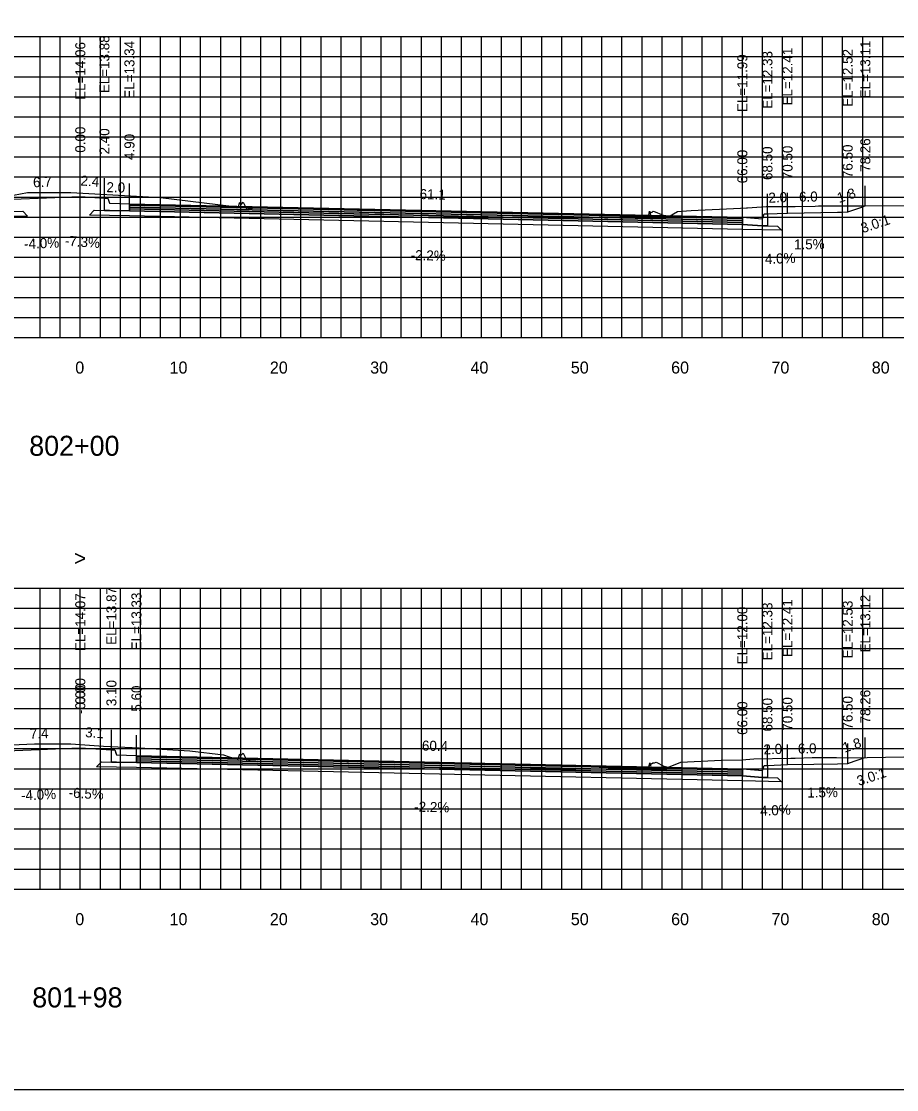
# Model space of a CAD drawing. Extents: x 1797419 to 1809236, y 248759 to 251512.
# Drawn here: x 1802625.1 to 1802712.4, y 250079.4 to 250185.9 of the extents above; entities that cross this region are included whole.
import ezdxf

# ---------------------------------------------------------------- set-up
doc = ezdxf.new("R2010")
doc.units = 0
for name, color, linetype in [('1', 7, 'Continuous'), ('10', 7, 'Continuous'), ('3', 7, 'Continuous'), ('4', 7, 'Continuous'), ('60', 7, 'Continuous'), ('BASE', 7, 'Continuous'), ('CL-CNST', 7, 'Continuous'), ('Level 62', 7, 'Continuous'), ('LOWER BINDER', 7, 'Continuous'), ('M-ROADS', 7, 'Continuous'), ('UPPER BINDER', 7, 'Continuous'), ('WEARING', 7, 'Continuous')]:
    doc.layers.add(name, color=color, linetype=linetype)

msp = doc.modelspace()

# ---------------------------------------------------------------- linework, layer by layer
for p, q in [((1802631, 250168.49), (1802631, 250170.49)), ((1802633.4, 250168.31), (1802633.4, 250170.31)), ((1802635.9, 250167.77), (1802635.9, 250169.77)), ((1802699.5, 250166.76), (1802699.5, 250168.76)), ((1802701.5, 250166.84), (1802701.5, 250168.84)), ((1802707.5, 250166.95), (1802707.5, 250168.95)), ((1802709.26, 250167.54), (1802709.26, 250169.54)), ((1802697, 250166.43), (1802697, 250168.43)), ((1802631, 250113.51), (1802631, 250115.51)), ((1802631, 250113.51), (1802631, 250115.51)), ((1802634.1, 250113.3), (1802634.1, 250115.3)), ((1802636.6, 250112.76), (1802636.6, 250114.76)), ((1802709.26, 250112.55), (1802709.26, 250114.55)), ((1802697, 250111.43), (1802697, 250113.43)), ((1802699.5, 250111.76), (1802699.5, 250113.76)), ((1802701.5, 250111.84), (1802701.5, 250113.84)), ((1802707.5, 250111.96), (1802707.5, 250113.96))]:
    msp.add_line(p, q)
for points in [[(1802481, 250079.43), (1802781, 250079.43), (1802781, 250269.43), (1802481, 250269.43)], [(1802633.4, 250168.31), (1802633.73, 250168.31), (1802633.9, 250167.81), (1802635.9, 250167.77), (1802635.9, 250167.05), (1802633.9, 250167.09), (1802633.4, 250167.09)], [(1802697, 250166.43), (1802699, 250166.26), (1802699.17, 250166.76), (1802699.5, 250166.76), (1802699.5, 250165.55), (1802699, 250165.55), (1802697, 250165.71)], [(1802634.1, 250113.3), (1802634.43, 250113.3), (1802634.6, 250112.8), (1802636.6, 250112.76), (1802636.6, 250112.04), (1802634.6, 250112.08), (1802634.1, 250112.08)], [(1802697, 250111.43), (1802699, 250111.26), (1802699.17, 250111.76), (1802699.5, 250111.76), (1802699.5, 250110.55), (1802699, 250110.55), (1802697, 250110.71)]]:
    msp.add_lwpolyline(points, close=True)
at = {"layer": '60'}
for p, q in [((1802481, 250154.43), (1802781, 250154.43)), ((1802631, 250154.37), (1802631, 250154.43)), ((1802641, 250154.37), (1802641, 250154.43)), ((1802651, 250154.37), (1802651, 250154.43)), ((1802661, 250154.37), (1802661, 250154.43)), ((1802671, 250154.37), (1802671, 250154.43)), ((1802681, 250154.37), (1802681, 250154.43)), ((1802691, 250154.37), (1802691, 250154.43)), ((1802701, 250154.37), (1802701, 250154.43)), ((1802711, 250154.37), (1802711, 250154.43)), ((1802481, 250099.43), (1802781, 250099.43)), ((1802631, 250099.37), (1802631, 250099.43)), ((1802641, 250099.37), (1802641, 250099.43)), ((1802651, 250099.37), (1802651, 250099.43)), ((1802661, 250099.37), (1802661, 250099.43)), ((1802671, 250099.37), (1802671, 250099.43)), ((1802681, 250099.37), (1802681, 250099.43)), ((1802691, 250099.37), (1802691, 250099.43)), ((1802701, 250099.37), (1802701, 250099.43)), ((1802711, 250099.37), (1802711, 250099.43))]:
    msp.add_line(p, q, dxfattribs=at)
at = {"layer": 'BASE'}
for points in [[(1802573.1, 250165.38), (1802573.5, 250165.79), (1802574.5, 250165.81), (1802575, 250165.81), (1802577, 250165.97), (1802621.76, 250166.95), (1802623.76, 250167), (1802624.26, 250167), (1802625.26, 250167.02), (1802625.74, 250166.54), (1802621.76, 250166.45), (1802577, 250165.47)], [(1802635.9, 250167.05), (1802697, 250165.71), (1802699, 250165.55), (1802699.5, 250165.55), (1802700.5, 250165.52), (1802700.9, 250165.12), (1802697, 250165.21), (1802635.9, 250166.55), (1802631.92, 250166.64), (1802632.4, 250167.12), (1802633.4, 250167.09), (1802633.9, 250167.09)], [(1802636.6, 250112.04), (1802697, 250110.71), (1802699, 250110.55), (1802699.5, 250110.55), (1802700.5, 250110.53), (1802700.9, 250110.13), (1802697, 250110.21), (1802636.6, 250111.54), (1802632.62, 250111.63), (1802633.1, 250112.11), (1802634.1, 250112.08), (1802634.6, 250112.08)]]:
    msp.add_lwpolyline(points, close=True, dxfattribs=at)
at = {"layer": 'CL-CNST'}
for points in [[(1802624.26, 250168.22), (1802631, 250168.49), (1802633.4, 250168.31), (1802633.73, 250168.31), (1802633.9, 250167.81), (1802635.9, 250167.77), (1802697, 250166.43), (1802697, 250166.43), (1802699, 250166.26), (1802699.17, 250166.76), (1802699.36, 250166.76), (1802699.5, 250166.76), (1802700.47, 250166.8), (1802701.5, 250166.84), (1802706.5, 250166.91), (1802706.96, 250166.93), (1802707.5, 250166.95), (1802708.92, 250167.43), (1802709.26, 250167.54)], [(1802623.63, 250113.21), (1802631, 250113.51), (1802631, 250113.51), (1802634.1, 250113.3), (1802634.43, 250113.3), (1802634.57, 250112.89), (1802634.6, 250112.8), (1802636.6, 250112.76), (1802697, 250111.43), (1802697.9, 250111.36), (1802699, 250111.26), (1802699.11, 250111.59), (1802699.17, 250111.76), (1802699.5, 250111.76), (1802701.5, 250111.84), (1802704.14, 250111.88), (1802706.5, 250111.92), (1802707.5, 250111.96), (1802708.16, 250112.18), (1802709.26, 250112.55)]]:
    msp.add_lwpolyline(points, dxfattribs=at)
at = {"layer": 'Level 62'}
for p, q in [((1802481, 250184.43), (1802781, 250184.43)), ((1802627, 250154.43), (1802627, 250184.43)), ((1802629, 250154.43), (1802629, 250184.43)), ((1802631, 250154.43), (1802631, 250184.43)), ((1802633, 250154.43), (1802633, 250184.43)), ((1802635, 250154.43), (1802635, 250184.43)), ((1802637, 250154.43), (1802637, 250184.43)), ((1802639, 250154.43), (1802639, 250184.43)), ((1802641, 250154.43), (1802641, 250184.43)), ((1802643, 250154.43), (1802643, 250184.43)), ((1802645, 250154.43), (1802645, 250184.43)), ((1802647, 250154.43), (1802647, 250184.43)), ((1802649, 250154.43), (1802649, 250184.43)), ((1802651, 250154.43), (1802651, 250184.43)), ((1802653, 250154.43), (1802653, 250184.43)), ((1802655, 250154.43), (1802655, 250184.43)), ((1802657, 250154.43), (1802657, 250184.43)), ((1802659, 250154.43), (1802659, 250184.43)), ((1802661, 250154.43), (1802661, 250184.43)), ((1802663, 250154.43), (1802663, 250184.43)), ((1802665, 250154.43), (1802665, 250184.43)), ((1802667, 250154.43), (1802667, 250184.43)), ((1802669, 250154.43), (1802669, 250184.43)), ((1802671, 250154.43), (1802671, 250184.43)), ((1802673, 250154.43), (1802673, 250184.43)), ((1802675, 250154.43), (1802675, 250184.43)), ((1802677, 250154.43), (1802677, 250184.43)), ((1802679, 250154.43), (1802679, 250184.43)), ((1802681, 250154.43), (1802681, 250184.43)), ((1802683, 250154.43), (1802683, 250184.43)), ((1802685, 250154.43), (1802685, 250184.43)), ((1802687, 250154.43), (1802687, 250184.43)), ((1802689, 250154.43), (1802689, 250184.43)), ((1802691, 250154.43), (1802691, 250184.43)), ((1802693, 250154.43), (1802693, 250184.43)), ((1802695, 250154.43), (1802695, 250184.43)), ((1802697, 250154.43), (1802697, 250184.43)), ((1802699, 250154.43), (1802699, 250184.43)), ((1802701, 250154.43), (1802701, 250184.43)), ((1802703, 250154.43), (1802703, 250184.43)), ((1802705, 250154.43), (1802705, 250184.43)), ((1802707, 250154.43), (1802707, 250184.43)), ((1802709, 250154.43), (1802709, 250184.43)), ((1802711, 250154.43), (1802711, 250184.43)), ((1802481, 250182.43), (1802781, 250182.43)), ((1802481, 250180.43), (1802781, 250180.43)), ((1802481, 250178.43), (1802781, 250178.43)), ((1802481, 250176.43), (1802781, 250176.43)), ((1802481, 250174.43), (1802781, 250174.43)), ((1802481, 250172.43), (1802781, 250172.43)), ((1802481, 250170.43), (1802781, 250170.43)), ((1802481, 250168.43), (1802781, 250168.43)), ((1802481, 250166.43), (1802781, 250166.43)), ((1802481, 250164.43), (1802781, 250164.43)), ((1802481, 250162.43), (1802781, 250162.43)), ((1802481, 250160.43), (1802781, 250160.43)), ((1802481, 250158.43), (1802781, 250158.43)), ((1802481, 250156.43), (1802781, 250156.43)), ((1802481, 250154.43), (1802781, 250154.43)), ((1802481, 250129.43), (1802781, 250129.43)), ((1802627, 250099.43), (1802627, 250129.43)), ((1802629, 250099.43), (1802629, 250129.43)), ((1802631, 250099.43), (1802631, 250129.43)), ((1802633, 250099.43), (1802633, 250129.43)), ((1802635, 250099.43), (1802635, 250129.43)), ((1802637, 250099.43), (1802637, 250129.43)), ((1802639, 250099.43), (1802639, 250129.43)), ((1802641, 250099.43), (1802641, 250129.43)), ((1802643, 250099.43), (1802643, 250129.43)), ((1802645, 250099.43), (1802645, 250129.43)), ((1802647, 250099.43), (1802647, 250129.43)), ((1802649, 250099.43), (1802649, 250129.43)), ((1802651, 250099.43), (1802651, 250129.43)), ((1802653, 250099.43), (1802653, 250129.43)), ((1802655, 250099.43), (1802655, 250129.43)), ((1802657, 250099.43), (1802657, 250129.43)), ((1802659, 250099.43), (1802659, 250129.43)), ((1802661, 250099.43), (1802661, 250129.43)), ((1802663, 250099.43), (1802663, 250129.43)), ((1802665, 250099.43), (1802665, 250129.43)), ((1802667, 250099.43), (1802667, 250129.43)), ((1802669, 250099.43), (1802669, 250129.43)), ((1802671, 250099.43), (1802671, 250129.43)), ((1802673, 250099.43), (1802673, 250129.43)), ((1802675, 250099.43), (1802675, 250129.43)), ((1802677, 250099.43), (1802677, 250129.43)), ((1802679, 250099.43), (1802679, 250129.43)), ((1802681, 250099.43), (1802681, 250129.43)), ((1802683, 250099.43), (1802683, 250129.43)), ((1802685, 250099.43), (1802685, 250129.43)), ((1802687, 250099.43), (1802687, 250129.43)), ((1802689, 250099.43), (1802689, 250129.43)), ((1802691, 250099.43), (1802691, 250129.43)), ((1802693, 250099.43), (1802693, 250129.43)), ((1802695, 250099.43), (1802695, 250129.43)), ((1802697, 250099.43), (1802697, 250129.43)), ((1802699, 250099.43), (1802699, 250129.43)), ((1802701, 250099.43), (1802701, 250129.43)), ((1802703, 250099.43), (1802703, 250129.43)), ((1802705, 250099.43), (1802705, 250129.43)), ((1802707, 250099.43), (1802707, 250129.43)), ((1802709, 250099.43), (1802709, 250129.43)), ((1802711, 250099.43), (1802711, 250129.43)), ((1802481, 250127.43), (1802781, 250127.43)), ((1802481, 250125.43), (1802781, 250125.43)), ((1802481, 250123.43), (1802781, 250123.43)), ((1802481, 250121.43), (1802781, 250121.43)), ((1802481, 250119.43), (1802781, 250119.43)), ((1802481, 250117.43), (1802781, 250117.43)), ((1802481, 250115.43), (1802781, 250115.43)), ((1802481, 250113.43), (1802781, 250113.43)), ((1802481, 250111.43), (1802781, 250111.43)), ((1802481, 250109.43), (1802781, 250109.43)), ((1802481, 250107.43), (1802781, 250107.43)), ((1802481, 250105.43), (1802781, 250105.43)), ((1802481, 250103.43), (1802781, 250103.43)), ((1802481, 250101.43), (1802781, 250101.43)), ((1802481, 250099.43), (1802781, 250099.43))]:
    msp.add_line(p, q, dxfattribs=at)
at = {"layer": 'LOWER BINDER'}
for points in [[(1802635.9, 250167.43), (1802697, 250166.09), (1802697, 250165.9), (1802635.9, 250167.24)], [(1802635.9, 250167.24), (1802697, 250165.9), (1802697, 250165.71), (1802635.9, 250167.05)], [(1802636.6, 250112.42), (1802697, 250111.09), (1802697, 250110.9), (1802636.6, 250112.23)], [(1802636.6, 250112.23), (1802697, 250110.9), (1802697, 250110.71), (1802636.6, 250112.04)]]:
    msp.add_lwpolyline(points, close=True, dxfattribs=at)
at = {"layer": 'M-ROADS'}
for points in [[(1802618.73, 250167.56), (1802625.75, 250168.9), (1802627.21, 250168.9), (1802629.15, 250168.9), (1802630.05, 250168.89), (1802639.01, 250168.4), (1802646.33, 250167.49), (1802646.71, 250167.36), (1802646.74, 250167.4), (1802646.92, 250167.92), (1802646.94, 250167.84), (1802646.94, 250167.87), (1802647.05, 250167.7), (1802647.25, 250167.91), (1802647.55, 250167.32), (1802647.59, 250167.32), (1802647.63, 250167.35), (1802647.64, 250167.34), (1802647.64, 250167.35), (1802647.66, 250167.34), (1802647.76, 250167.3), (1802647.87, 250167.29), (1802648.01, 250167.29), (1802648.33, 250167.34), (1802648.45, 250167.36), (1802648.62, 250167.34), (1802648.85, 250167.35), (1802648.92, 250167.36), (1802649.04, 250167.35), (1802649.36, 250167.35), (1802650.88, 250167.35), (1802651.67, 250167.35), (1802658.12, 250167.15), (1802658.61, 250167.13), (1802658.91, 250167.13), (1802659.45, 250167.13), (1802661.03, 250167.14), (1802661.25, 250167.13), (1802662.09, 250167.13), (1802663.56, 250167.13), (1802665.84, 250167.07), (1802666.72, 250167.04), (1802667.4, 250167.02), (1802667.64, 250167.01), (1802670.54, 250166.89), (1802670.83, 250166.89), (1802671.34, 250166.89), (1802672.96, 250166.89), (1802673.19, 250166.89), (1802674.01, 250166.88), (1802675.49, 250166.89), (1802676.38, 250166.84), (1802679.3, 250166.73), (1802682.32, 250166.61), (1802682.73, 250166.59), (1802682.99, 250166.59), (1802683.45, 250166.59), (1802685.15, 250166.6), (1802685.39, 250166.59), (1802686.1, 250166.53), (1802686.61, 250166.48), (1802686.87, 250166.44), (1802687.07, 250166.44), (1802687.17, 250166.41), (1802687.19, 250166.38), (1802687.2, 250166.43), (1802687.2, 250166.41), (1802687.2, 250166.41), (1802687.21, 250166.43), (1802687.24, 250166.45), (1802687.28, 250166.53), (1802687.31, 250166.46), (1802687.47, 250166.53), (1802687.53, 250166.55), (1802687.63, 250166.58), (1802687.65, 250166.57), (1802687.68, 250166.6), (1802687.72, 250166.85), (1802687.74, 250166.94), (1802687.76, 250167.03), (1802687.84, 250166.66), (1802687.85, 250166.9), (1802687.87, 250166.88), (1802687.9, 250166.91), (1802687.97, 250166.9), (1802688.11, 250167.01), (1802688.3, 250166.96), (1802689.57, 250166.44), (1802690.53, 250166.98), (1802691.89, 250167.09), (1802696.81, 250167.32), (1802697.42, 250167.35), (1802697.53, 250167.35), (1802699.37, 250167.49), (1802699.42, 250167.49), (1802701.91, 250167.49), (1802702.25, 250167.5), (1802704.26, 250167.51), (1802704.6, 250167.57), (1802705.28, 250167.57), (1802707, 250167.57), (1802707.83, 250167.57), (1802709, 250167.54), (1802714.22, 250167.6)], [(1802624.13, 250113.8), (1802626.43, 250113.9), (1802627.55, 250113.9), (1802628.39, 250113.9), (1802630.06, 250113.91), (1802633.31, 250113.67), (1802636.88, 250113.5), (1802641.93, 250113.23), (1802645.28, 250112.81), (1802645.83, 250112.63), (1802646.73, 250112.35), (1802646.75, 250112.41), (1802646.92, 250112.92), (1802646.94, 250112.85), (1802646.94, 250112.88), (1802647.02, 250112.75), (1802647.24, 250112.98), (1802647.57, 250112.33), (1802647.6, 250112.33), (1802647.64, 250112.37), (1802647.64, 250112.36), (1802647.65, 250112.37), (1802647.66, 250112.36), (1802647.78, 250112.31), (1802647.85, 250112.31), (1802647.93, 250112.3), (1802648.13, 250112.34), (1802648.21, 250112.35), (1802648.32, 250112.34), (1802648.49, 250112.35), (1802648.85, 250112.41), (1802648.88, 250112.41), (1802648.95, 250112.4), (1802649.29, 250112.36), (1802651.63, 250112.35), (1802651.69, 250112.35), (1802652.39, 250112.33), (1802658.61, 250112.13), (1802659.13, 250112.14), (1802660.94, 250112.14), (1802661.34, 250112.13), (1802661.41, 250112.13), (1802661.7, 250112.13), (1802663.56, 250112.14), (1802664.37, 250112.08), (1802665.6, 250112.03), (1802667.42, 250112.03), (1802669.86, 250112.03), (1802669.98, 250112.03), (1802670.08, 250112), (1802670.54, 250111.88), (1802671.09, 250111.89), (1802672.86, 250111.89), (1802673.27, 250111.89), (1802673.34, 250111.89), (1802673.64, 250111.89), (1802675.49, 250111.89), (1802681.06, 250111.67), (1802682.73, 250111.6), (1802683.64, 250111.54), (1802684.47, 250111.47), (1802684.64, 250111.52), (1802685.13, 250111.55), (1802685.45, 250111.59), (1802685.53, 250111.59), (1802685.69, 250111.57), (1802686.89, 250111.48), (1802686.97, 250111.43), (1802687.09, 250111.44), (1802687.18, 250111.41), (1802687.19, 250111.39), (1802687.2, 250111.44), (1802687.21, 250111.43), (1802687.21, 250111.43), (1802687.21, 250111.44), (1802687.24, 250111.47), (1802687.26, 250111.5), (1802687.28, 250111.47), (1802687.36, 250111.5), (1802687.39, 250111.51), (1802687.44, 250111.53), (1802687.51, 250111.49), (1802687.58, 250111.54), (1802687.68, 250111.61), (1802687.7, 250111.71), (1802687.79, 250112.01), (1802687.85, 250111.73), (1802687.86, 250111.91), (1802687.87, 250111.9), (1802687.9, 250111.92), (1802687.95, 250111.91), (1802688.09, 250112.03), (1802688.23, 250112.03), (1802688.4, 250112.09), (1802689.17, 250111.69), (1802689.65, 250111.57), (1802690.86, 250112.07), (1802694.9, 250112.27), (1802696.95, 250112.33), (1802698.13, 250112.42), (1802701.82, 250112.48), (1802702.26, 250112.49), (1802703.95, 250112.56), (1802705.51, 250112.56), (1802706.39, 250112.56), (1802707.61, 250112.53), (1802713.11, 250112.6)]]:
    msp.add_lwpolyline(points, dxfattribs=at)
at = {"layer": 'UPPER BINDER'}
for points in [[(1802635.9, 250167.62), (1802697, 250166.28), (1802697, 250166.09), (1802635.9, 250167.43)], [(1802636.6, 250112.61), (1802697, 250111.28), (1802697, 250111.09), (1802636.6, 250112.42)]]:
    msp.add_lwpolyline(points, close=True, dxfattribs=at)
at = {"layer": 'WEARING'}
for points in [[(1802635.9, 250167.77), (1802697, 250166.43), (1802697, 250166.28), (1802635.9, 250167.62)], [(1802636.6, 250112.76), (1802697, 250111.43), (1802697, 250111.28), (1802636.6, 250112.61)]]:
    msp.add_lwpolyline(points, close=True, dxfattribs=at)

# ---------------------------------------------------------------- texts
for p in [(1802709, 250164.82), (1802708.62, 250109.7)]:
    msp.add_text('3.0:1', height=1, rotation=18.4368).set_placement(p)
at = {"layer": '1'}
for s, p in [('802+00', (1802625.91, 250142.63)), ('801+98', (1802626.21, 250087.63))]:
    msp.add_text(s, height=2, dxfattribs=at).set_placement(p)
at = {"layer": '10'}
for s, p in [('0', (1802630.5, 250150.83)), ('10', (1802639.9, 250150.83)), ('20', (1802649.9, 250150.83)), ('30', (1802659.9, 250150.83)), ('40', (1802669.9, 250150.83)), ('50', (1802679.9, 250150.83)), ('60', (1802689.9, 250150.83)), ('70', (1802699.9, 250150.83)), ('80', (1802709.9, 250150.83)), ('0', (1802630.5, 250095.83)), ('10', (1802639.9, 250095.83)), ('20', (1802649.9, 250095.83)), ('30', (1802659.9, 250095.83)), ('40', (1802669.9, 250095.83)), ('50', (1802679.9, 250095.83)), ('60', (1802689.9, 250095.83)), ('70', (1802699.9, 250095.83)), ('80', (1802709.9, 250095.83))]:
    msp.add_text(s, height=1.2, dxfattribs=at).set_placement(p)
at = {"layer": '3'}
for s, p in [('EL=14.06', (1802631.5, 250178.12)), ('EL=13.88', (1802633.9, 250178.79)), ('EL=13.34', (1802636.4, 250178.24)), ('EL=13.11', (1802709.76, 250178.27)), ('EL=11.99', (1802697.5, 250176.9)), ('EL=12.33', (1802700, 250177.23)), ('EL=12.41', (1802702, 250177.56)), ('EL=12.52', (1802708, 250177.43)), ('0.00', (1802631.5, 250172.85)), ('2.40', (1802633.9, 250172.68)), ('4.90', (1802636.4, 250172.13)), ('78.26', (1802709.76, 250170.94)), ('66.00', (1802697.5, 250169.8)), ('68.50', (1802700, 250170.13)), ('70.50', (1802702, 250170.21)), ('76.50', (1802708, 250170.32)), ('EL=13.87', (1802634.6, 250123.78)), ('EL=14.07', (1802631.5, 250123.16)), ('EL=13.33', (1802637.1, 250123.23)), ('EL=12.41', (1802702, 250122.57)), ('EL=12.53', (1802708, 250122.43)), ('EL=13.12', (1802709.76, 250123.02)), ('EL=12.00', (1802697.5, 250121.83)), ('EL=12.33', (1802700, 250122.24)), ('0.00', (1802631.5, 250117.87)), ('-0.00', (1802631.5, 250116.88)), ('3.10', (1802634.6, 250117.67)), ('5.60', (1802637.1, 250117.12)), ('76.50', (1802708, 250115.33)), ('78.26', (1802709.76, 250115.95)), ('66.00', (1802697.5, 250114.8)), ('68.50', (1802700, 250115.14)), ('70.50', (1802702, 250115.22))]:
    msp.add_text(s, height=1, rotation=90, dxfattribs=at).set_placement(p)
at = {"layer": '4'}
for s, rotation, p in [('6.7', 2.2858, (1802626.31, 250169.4)), ('2.4', 355.8505, (1802631, 250169.59)), ('2.0', 358.7392, (1802633.6, 250168.92)), ('61.1', 358.7399, (1802664.82, 250168.23)), ('2.0', 2.2903, (1802699.62, 250167.86)), ('6.0', 0.8594, (1802702.66, 250167.96)), ('1.8', 18.4368, (1802706.64, 250167.83)), ('-4.0%', 2.2858, (1802625.42, 250163.26)), ('-7.3%', 355.8505, (1802629.44, 250163.59)), ('1.5%', 0.8594, (1802702.16, 250163.2)), ('-2.2%', 358.7399, (1802663.93, 250162.15)), ('4.0%', 2.2903, (1802699.27, 250161.75)), ('7.4', 2.2906, (1802625.99, 250114.41)), ('3.1', 356.2895, (1802631.47, 250114.58)), ('1.8', 18.4368, (1802707.19, 250113.02)), ('60.4', 358.7395, (1802665.05, 250113.24)), ('2.0', 2.2903, (1802699.13, 250112.85)), ('6.0', 0.8594, (1802702.54, 250112.94)), ('-4.0%', 2.2906, (1802625.11, 250108.27)), ('-6.5%', 356.2895, (1802629.82, 250108.57)), ('1.5%', 0.8594, (1802703.48, 250108.55)), ('-2.2%', 358.7395, (1802664.28, 250107.15)), ('4.0%', 2.2903, (1802698.79, 250106.73))]:
    msp.add_text(s, height=1, rotation=rotation, dxfattribs=at).set_placement(p)
at = {"layer": '60'}
msp.add_text('>', height=1.5, dxfattribs=at).set_placement((1802630.39, 250131.68))

doc.saveas('drawing.dxf')
